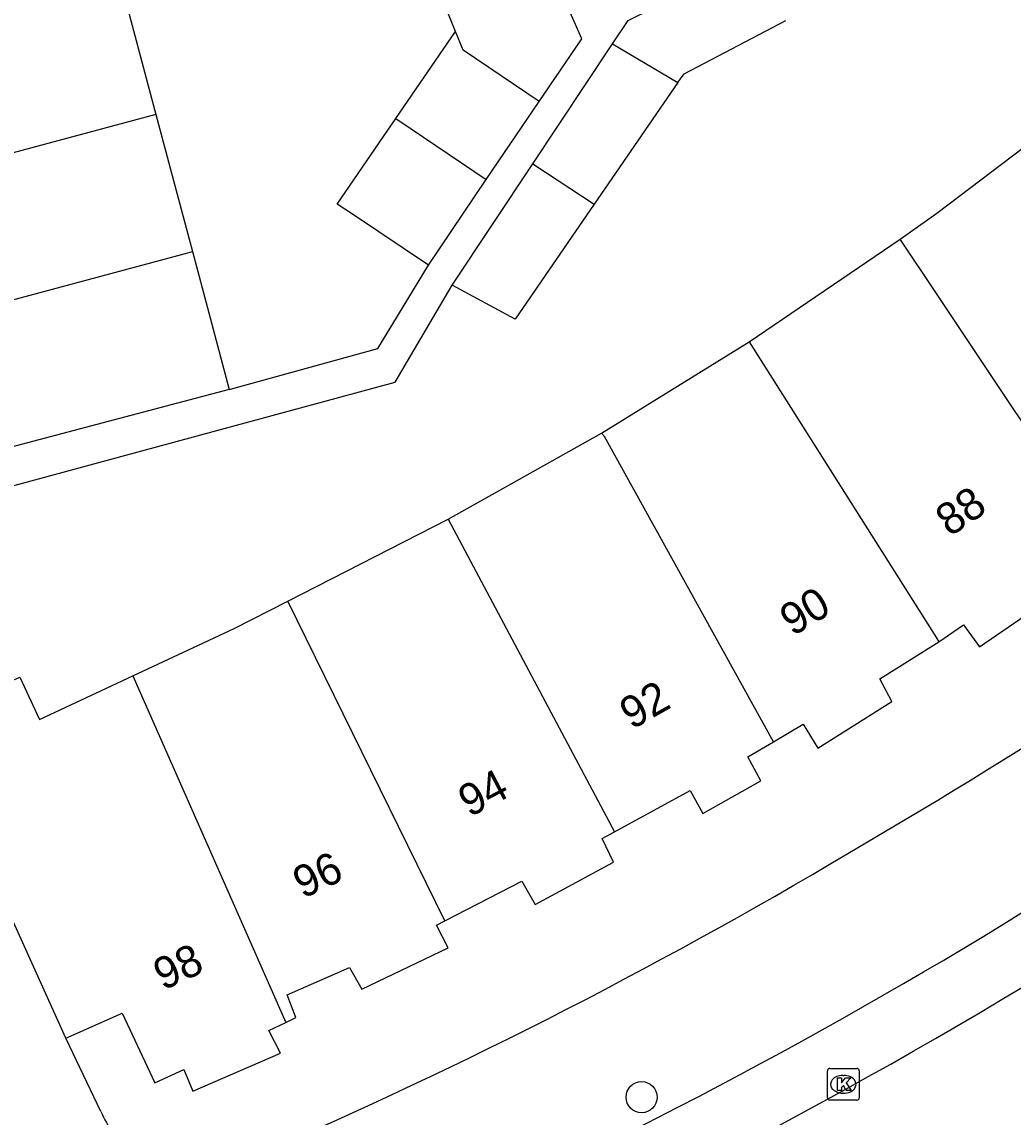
# Model space of a CAD drawing. Extents: x 162542 to 163144, y 380786 to 381511.
# Drawn here: x 162971.22 to 163002.44, y 380903.2 to 380937.68 of the extents above; entities that cross this region are included whole.
import ezdxf

# ---------------------------------------------------------------- set-up
doc = ezdxf.new("R2010")
doc.units = 0
for name, color, linetype in [('IMGEO_Boom', 7, 'Continuous'), ('IMGEO_Kolk', 7, 'Continuous'), ('IMGEO_Pand', 7, 'Continuous'), ('IMGEO_Pand_nummerreeks', 7, 'Continuous'), ('IMGEO_Parkeervlak_open', 7, 'Continuous'), ('IMGEO_Rijbaan_lokaal_open', 7, 'Continuous'), ('IMGEO_Voetpad_open', 7, 'Continuous')]:
    doc.layers.add(name, color=color, linetype=linetype)

msp = doc.modelspace()

# ---------------------------------------------------------------- linework, layer by layer
at = {"layer": 'IMGEO_Boom'}
msp.add_circle((162990.737, 380903.825), 0.489, dxfattribs=at)
at = {"layer": 'IMGEO_Kolk'}
for p, q in [((162996.59, 380903.805), (162996.59, 380904.657)), ((162996.665, 380904.731), (162997.517, 380904.731)), ((162997.591, 380904.657), (162997.591, 380903.805)), ((162997.078, 380904.511), (162997.103, 380904.511)), ((162997.101, 380903.951), (162997.076, 380903.951)), ((162997.517, 380903.731), (162996.665, 380903.731))]:
    msp.add_line(p, q, dxfattribs=at)
for points in [[(162996.59, 380903.805), (162996.59, 380904.657)], [(162996.665, 380904.731), (162997.517, 380904.731)], [(162997.591, 380904.657), (162997.591, 380903.805)], [(162996.911, 380904.431), (162997.034, 380904.431), (162997.034, 380904.28), (162997.164, 380904.431), (162997.328, 380904.431), (162997.182, 380904.28), (162997.335, 380904.031), (162997.183, 380904.031), (162997.098, 380904.195), (162997.034, 380904.128), (162997.034, 380904.031), (162996.911, 380904.031), (162996.911, 380904.431)], [(162997.517, 380903.731), (162996.665, 380903.731)]]:
    msp.add_lwpolyline(points, dxfattribs=at)
for centre, start, end in [((162996.667, 380904.655), 91.552, 178.448), ((162996.667, 380904.655), 91.552, 178.448), ((162997.515, 380904.655), 1.552, 88.448), ((162997.515, 380904.655), 1.552, 88.448), ((162996.667, 380903.807), 181.552, 268.448), ((162996.667, 380903.807), 181.552, 268.448), ((162997.515, 380903.807), 271.552, 358.448), ((162997.515, 380903.807), 271.552, 358.448)]:
    msp.add_arc(centre, 0.0765, start, end, dxfattribs=at)
for centre, major_axis, ratio, start_param, end_param in [((162997.077, 380904.231), (-0.387, 0.002), 0.722429, 4.712389, 7.853982), ((162997.102, 380904.231), (-0.39, 0.002), 0.717154, 1.570796, 4.712389)]:
    msp.add_ellipse(centre, major_axis=major_axis, ratio=ratio, start_param=start_param, end_param=end_param, dxfattribs=at)
at = {"layer": 'IMGEO_Pand'}
for points in [[(162987.511, 380935.168), (162988.851, 380937.143), (162986.68, 380942.062)], [(162984.876, 380937.38), (162983.567, 380940.622)], [(162989.825, 380936.985), (162990.315, 380937.722), (162994.291, 380939.698)], [(162974.29, 380939.073), (162975.439, 380934.767)], [(162991.882, 380935.769), (162992.073, 380936.046), (162995.276, 380937.727)], [(162982.997, 380934.639), (162984.876, 380937.38)], [(162987.511, 380935.168), (162985.116, 380936.785), (162984.876, 380937.38)], [(162987.308, 380933.205), (162989.825, 380936.985)], [(162989.825, 380936.985), (162991.882, 380935.769)], [(162991.882, 380935.769), (162989.247, 380931.936)], [(162985.846, 380932.714), (162987.511, 380935.168)], [(162975.439, 380934.767), (162963.9, 380931.672)], [(162975.439, 380934.767), (162976.59, 380930.451)], [(162984.021, 380930.024), (162981.631, 380931.622), (162981.149, 380931.944), (162982.997, 380934.639)], [(162982.997, 380934.639), (162983.477, 380934.314), (162985.846, 380932.714)], [(162998.877, 380930.833), (163000.033, 380931.656), (163003.112, 380933.989)], [(162984.768, 380929.388), (162987.308, 380933.205)], [(162987.308, 380933.205), (162989.247, 380931.936)], [(162984.021, 380930.024), (162985.846, 380932.714)], [(162989.247, 380931.936), (162986.758, 380928.315), (162984.768, 380929.388)], [(162994.122, 380927.604), (162998.877, 380930.833)], [(163005.079, 380921.563), (163000, 380929.154), (162998.877, 380930.833)], [(162965.05, 380927.359), (162976.44, 380930.405), (162976.59, 380930.451)], [(162976.59, 380930.451), (162977.105, 380928.522), (162977.746, 380926.105)], [(162989.474, 380924.734), (162994.122, 380927.604)], [(162994.122, 380927.604), (163000, 380918.323), (163000.102, 380918.162)], [(162977.746, 380926.105), (162974.289, 380925.189), (162971.033, 380924.334), (162966.201, 380923.045)], [(162984.649, 380922.027), (162989.474, 380924.734)], [(162994.891, 380915.015), (162989.564, 380924.624), (162989.474, 380924.734)], [(162979.598, 380919.443), (162984.649, 380922.027)], [(162984.649, 380922.027), (162989.886, 380912.178)], [(163000.102, 380918.162), (163000.881, 380918.699), (163001.378, 380918.006), (163003.724, 380919.613), (163003.228, 380920.255), (163005.079, 380921.563)], [(162974.708, 380917.091), (162977.9, 380918.58), (162979.598, 380919.443)], [(162984.542, 380909.375), (162979.598, 380919.443)], [(162994.891, 380915.015), (162995.829, 380915.569), (162996.284, 380914.816), (162998.621, 380916.282), (162998.245, 380916.995), (163000.017, 380918.104), (163000.102, 380918.162)], [(162968.08, 380915.681), (162971.155, 380917.053), (162971.768, 380915.72), (162974.708, 380917.091)], [(162974.708, 380917.091), (162979.529, 380906.179)], [(162972.603, 380905.685), (162968.08, 380915.681)], [(162989.886, 380912.178), (162992.271, 380913.48), (162992.667, 380912.757), (162994.491, 380913.787), (162994.085, 380914.539), (162994.891, 380915.015)], [(162984.542, 380909.375), (162986.96, 380910.63), (162987.386, 380909.888), (162989.85, 380911.223), (162989.495, 380911.965), (162989.886, 380912.178)], [(162979.529, 380906.179), (162979.852, 380906.333), (162979.576, 380907.044), (162981.539, 380907.913), (162981.925, 380907.221), (162984.64, 380908.524), (162984.274, 380909.236), (162984.542, 380909.375)], [(162972.603, 380905.685), (162974.376, 380906.475), (162975.404, 380904.279), (162976.316, 380904.694), (162976.602, 380904.011), (162979.367, 380905.216), (162979, 380905.928), (162979.529, 380906.179)]]:
    msp.add_lwpolyline(points, dxfattribs=at)
at = {"layer": 'IMGEO_Parkeervlak_open'}
msp.add_arc((162917.572, 381046.819), 170.43, 296.08436, 303.79901, dxfattribs=at)
at = {"layer": 'IMGEO_Rijbaan_lokaal_open'}
for centre, radius, start, end in [((162914.567, 381053.729), 170.932, 292.62853, 310.06254), ((162923.706, 381035.942), 155.986, 291.27706, 304.16441)]:
    msp.add_arc(centre, radius, start, end, dxfattribs=at)
at = {"layer": 'IMGEO_Voetpad_open'}
for points in [[(162977.746, 380926.105), (162982.427, 380927.393), (162984.021, 380930.024)], [(162968.63, 380922.457), (162982.98, 380926.335), (162984.768, 380929.388)], [(162997.287, 380911.53), (163000.072, 380913.18)], [(162973.701, 380903.378), (162972.603, 380905.685)]]:
    msp.add_lwpolyline(points, dxfattribs=at)
for centre, radius, start, end in [((162916.396, 381051.296), 161.486, 301.20925, 308.13686), ((162916.088, 381050.246), 165.156, 292.97246, 309.32323), ((162915.864, 381048.027), 158.937, 292.98113, 300.81673), ((162976.64, 380904.64), 3.198, 203.2374, 217.3386)]:
    msp.add_arc(centre, radius, start, end, dxfattribs=at)

# ---------------------------------------------------------------- texts
at = {"layer": 'IMGEO_Pand_nummerreeks'}
for s, rotation, p in [('88', 34.342, (163000.447, 380921.45)), ('90', 31.0784, (162995.492, 380918.319)), ('92', 29.5428, (162990.425, 380915.381)), ('94', 27.6802, (162985.312, 380912.624)), ('96', 25.0614, (162980.064, 380910.062)), ('98', 24.7363, (162975.664, 380907.173))]:
    msp.add_text(s, height=1, rotation=rotation, dxfattribs=at).set_placement(p)

doc.saveas('drawing.dxf')
